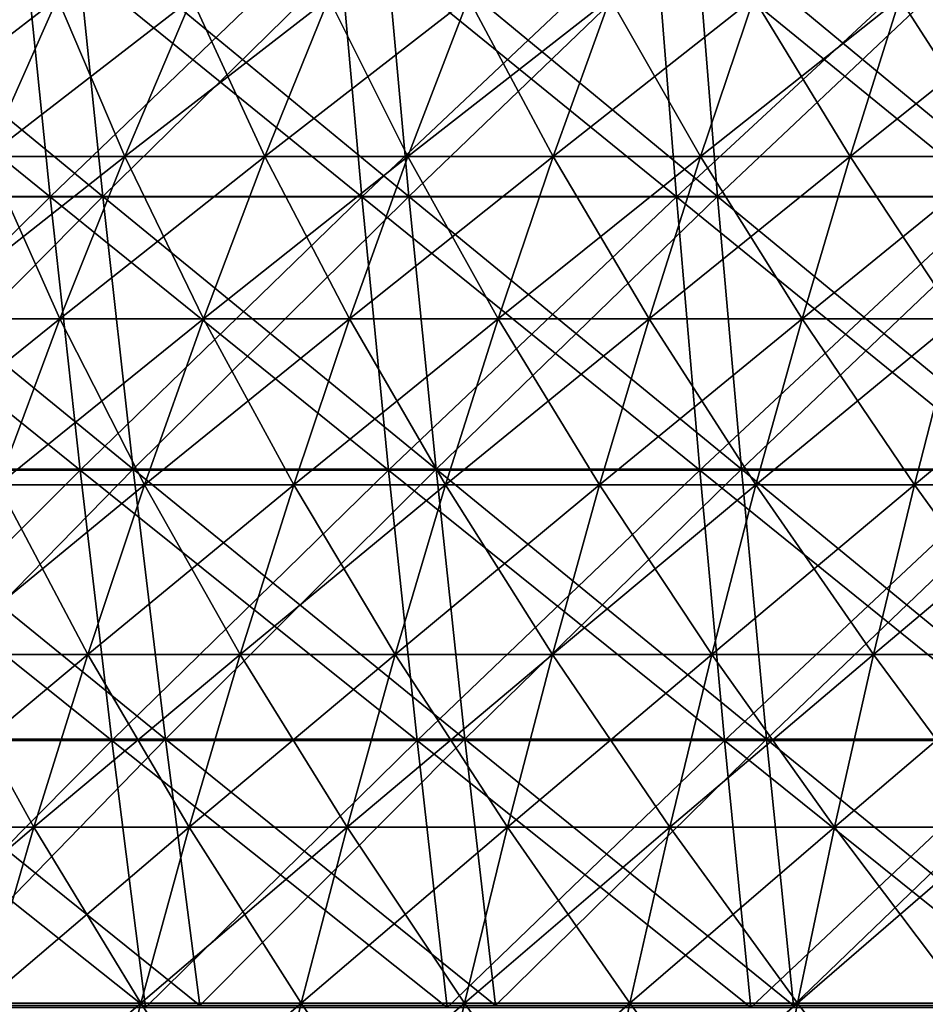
# Model space of a CAD drawing. Header units: millimetres. Extents: x -125 to 125, y -45 to 4025.
# Tile 406 of 656: x -32 to -22, y 3971 to 3982. Entities that reach past the tile are written whole.
import ezdxf

# ---------------------------------------------------------------- set-up
doc = ezdxf.new("R2010")
doc.units = ezdxf.units.MM
doc.header["$LTSCALE"] = 6.999206
for name, color, linetype in [('21', 7, 'CONTINUOUS'), ('22', 7, 'CONTINUOUS'), ('23', 7, 'CONTINUOUS'), ('24', 7, 'CONTINUOUS'), ('26', 7, 'CONTINUOUS'), ('27', 7, 'CONTINUOUS')]:
    doc.layers.add(name, color=color, linetype=linetype)

msp = doc.modelspace()

# ---------------------------------------------------------------- linework, layer by layer
at = {"layer": '21', "color": 7, "linetype": 'CONTINUOUS'}
for points in [[(-35.371, 3980.155, 111.188), (-31.931, 3980.155, 112.225), (-35.716, 3983.228, 112.27), (-35.371, 3980.155, 111.188)], [(-35.716, 3983.228, 112.27), (-31.931, 3980.155, 112.225), (-32.241, 3983.228, 113.316), (-35.716, 3983.228, 112.27)], [(-31.931, 3980.155, 112.225), (-28.46, 3980.155, 113.155), (-32.241, 3983.228, 113.316), (-31.931, 3980.155, 112.225)], [(-32.241, 3983.228, 113.316), (-28.46, 3980.155, 113.155), (-28.736, 3983.228, 114.256), (-32.241, 3983.228, 113.316)], [(-28.46, 3980.155, 113.155), (-24.961, 3980.155, 113.977), (-28.736, 3983.228, 114.256), (-28.46, 3980.155, 113.155)], [(-28.736, 3983.228, 114.256), (-24.961, 3980.155, 113.977), (-25.204, 3983.228, 115.086), (-28.736, 3983.228, 114.256)], [(-24.961, 3980.155, 113.977), (-21.44, 3980.155, 114.692), (-25.204, 3983.228, 115.086), (-24.961, 3980.155, 113.977)], [(-25.204, 3983.228, 115.086), (-21.44, 3980.155, 114.692), (-21.648, 3983.228, 115.808), (-25.204, 3983.228, 115.086)], [(-35.003, 3977.112, 110.03), (-31.598, 3977.112, 111.055), (-35.371, 3980.155, 111.188), (-35.003, 3977.112, 110.03)], [(-35.371, 3980.155, 111.188), (-31.598, 3977.112, 111.055), (-31.931, 3980.155, 112.225), (-35.371, 3980.155, 111.188)], [(-31.598, 3977.112, 111.055), (-28.163, 3977.112, 111.976), (-31.931, 3980.155, 112.225), (-31.598, 3977.112, 111.055)], [(-31.931, 3980.155, 112.225), (-28.163, 3977.112, 111.976), (-28.46, 3980.155, 113.155), (-31.931, 3980.155, 112.225)], [(-28.163, 3977.112, 111.976), (-24.701, 3977.112, 112.79), (-28.46, 3980.155, 113.155), (-28.163, 3977.112, 111.976)], [(-28.46, 3980.155, 113.155), (-24.701, 3977.112, 112.79), (-24.961, 3980.155, 113.977), (-28.46, 3980.155, 113.155)], [(-24.701, 3977.112, 112.79), (-21.216, 3977.112, 113.497), (-24.961, 3980.155, 113.977), (-24.701, 3977.112, 112.79)], [(-24.961, 3980.155, 113.977), (-21.216, 3977.112, 113.497), (-21.44, 3980.155, 114.692), (-24.961, 3980.155, 113.977)], [(-34.61, 3974.102, 108.796), (-31.244, 3974.102, 109.81), (-35.003, 3977.112, 110.03), (-34.61, 3974.102, 108.796)], [(-35.003, 3977.112, 110.03), (-31.244, 3974.102, 109.81), (-31.598, 3977.112, 111.055), (-35.003, 3977.112, 110.03)], [(-31.244, 3974.102, 109.81), (-27.847, 3974.102, 110.72), (-31.598, 3977.112, 111.055), (-31.244, 3974.102, 109.81)], [(-31.598, 3977.112, 111.055), (-27.847, 3974.102, 110.72), (-28.163, 3977.112, 111.976), (-31.598, 3977.112, 111.055)], [(-27.847, 3974.102, 110.72), (-24.424, 3974.102, 111.525), (-28.163, 3977.112, 111.976), (-27.847, 3974.102, 110.72)], [(-28.163, 3977.112, 111.976), (-24.424, 3974.102, 111.525), (-24.701, 3977.112, 112.79), (-28.163, 3977.112, 111.976)], [(-24.424, 3974.102, 111.525), (-20.978, 3974.102, 112.225), (-24.701, 3977.112, 112.79), (-24.424, 3974.102, 111.525)], [(-24.701, 3977.112, 112.79), (-20.978, 3974.102, 112.225), (-21.216, 3977.112, 113.497), (-24.701, 3977.112, 112.79)], [(-34.194, 3971.128, 107.487), (-30.868, 3971.128, 108.489), (-34.61, 3974.102, 108.796), (-34.194, 3971.128, 107.487)], [(-34.61, 3974.102, 108.796), (-30.868, 3971.128, 108.489), (-31.244, 3974.102, 109.81), (-34.61, 3974.102, 108.796)], [(-30.868, 3971.128, 108.489), (-27.512, 3971.128, 109.389), (-31.244, 3974.102, 109.81), (-30.868, 3971.128, 108.489)], [(-31.244, 3974.102, 109.81), (-27.512, 3971.128, 109.389), (-27.847, 3974.102, 110.72), (-31.244, 3974.102, 109.81)], [(-27.512, 3971.128, 109.389), (-24.131, 3971.128, 110.184), (-27.847, 3974.102, 110.72), (-27.512, 3971.128, 109.389)], [(-27.847, 3974.102, 110.72), (-24.131, 3971.128, 110.184), (-24.424, 3974.102, 111.525), (-27.847, 3974.102, 110.72)], [(-24.131, 3971.128, 110.184), (-20.726, 3971.128, 110.875), (-24.424, 3974.102, 111.525), (-24.131, 3971.128, 110.184)], [(-24.424, 3974.102, 111.525), (-20.726, 3971.128, 110.875), (-20.978, 3974.102, 112.225), (-24.424, 3974.102, 111.525)]]:
    msp.add_3dface(points, dxfattribs=at)
at = {"layer": '22', "color": 7, "linetype": 'CONTINUOUS'}
for points in [[(-32.241, 3983.228, -113.316), (-35.371, 3980.155, -111.188), (-35.716, 3983.228, -112.27), (-32.241, 3983.228, -113.316)], [(-31.931, 3980.155, -112.225), (-35.371, 3980.155, -111.188), (-32.241, 3983.228, -113.316), (-31.931, 3980.155, -112.225)], [(-28.736, 3983.228, -114.256), (-31.931, 3980.155, -112.225), (-32.241, 3983.228, -113.316), (-28.736, 3983.228, -114.256)], [(-28.46, 3980.155, -113.155), (-31.931, 3980.155, -112.225), (-28.736, 3983.228, -114.256), (-28.46, 3980.155, -113.155)], [(-25.204, 3983.228, -115.086), (-28.46, 3980.155, -113.155), (-28.736, 3983.228, -114.256), (-25.204, 3983.228, -115.086)], [(-24.961, 3980.155, -113.977), (-28.46, 3980.155, -113.155), (-25.204, 3983.228, -115.086), (-24.961, 3980.155, -113.977)], [(-21.648, 3983.228, -115.808), (-24.961, 3980.155, -113.977), (-25.204, 3983.228, -115.086), (-21.648, 3983.228, -115.808)], [(-21.44, 3980.155, -114.692), (-24.961, 3980.155, -113.977), (-21.648, 3983.228, -115.808), (-21.44, 3980.155, -114.692)], [(-31.931, 3980.155, -112.225), (-35.003, 3977.112, -110.03), (-35.371, 3980.155, -111.188), (-31.931, 3980.155, -112.225)], [(-31.598, 3977.112, -111.055), (-35.003, 3977.112, -110.03), (-31.931, 3980.155, -112.225), (-31.598, 3977.112, -111.055)], [(-28.46, 3980.155, -113.155), (-31.598, 3977.112, -111.055), (-31.931, 3980.155, -112.225), (-28.46, 3980.155, -113.155)], [(-28.163, 3977.112, -111.976), (-31.598, 3977.112, -111.055), (-28.46, 3980.155, -113.155), (-28.163, 3977.112, -111.976)], [(-24.961, 3980.155, -113.977), (-28.163, 3977.112, -111.976), (-28.46, 3980.155, -113.155), (-24.961, 3980.155, -113.977)], [(-24.701, 3977.112, -112.79), (-28.163, 3977.112, -111.976), (-24.961, 3980.155, -113.977), (-24.701, 3977.112, -112.79)], [(-21.44, 3980.155, -114.692), (-24.701, 3977.112, -112.79), (-24.961, 3980.155, -113.977), (-21.44, 3980.155, -114.692)], [(-21.216, 3977.112, -113.497), (-24.701, 3977.112, -112.79), (-21.44, 3980.155, -114.692), (-21.216, 3977.112, -113.497)], [(-31.598, 3977.112, -111.055), (-34.61, 3974.102, -108.796), (-35.003, 3977.112, -110.03), (-31.598, 3977.112, -111.055)], [(-31.244, 3974.102, -109.81), (-34.61, 3974.102, -108.796), (-31.598, 3977.112, -111.055), (-31.244, 3974.102, -109.81)], [(-28.163, 3977.112, -111.976), (-31.244, 3974.102, -109.81), (-31.598, 3977.112, -111.055), (-28.163, 3977.112, -111.976)], [(-27.847, 3974.102, -110.72), (-31.244, 3974.102, -109.81), (-28.163, 3977.112, -111.976), (-27.847, 3974.102, -110.72)], [(-24.701, 3977.112, -112.79), (-27.847, 3974.102, -110.72), (-28.163, 3977.112, -111.976), (-24.701, 3977.112, -112.79)], [(-24.424, 3974.102, -111.525), (-27.847, 3974.102, -110.72), (-24.701, 3977.112, -112.79), (-24.424, 3974.102, -111.525)], [(-21.216, 3977.112, -113.497), (-24.424, 3974.102, -111.525), (-24.701, 3977.112, -112.79), (-21.216, 3977.112, -113.497)], [(-20.978, 3974.102, -112.225), (-24.424, 3974.102, -111.525), (-21.216, 3977.112, -113.497), (-20.978, 3974.102, -112.225)], [(-31.244, 3974.102, -109.81), (-34.194, 3971.128, -107.487), (-34.61, 3974.102, -108.796), (-31.244, 3974.102, -109.81)], [(-30.868, 3971.128, -108.489), (-34.194, 3971.128, -107.487), (-31.244, 3974.102, -109.81), (-30.868, 3971.128, -108.489)], [(-27.847, 3974.102, -110.72), (-30.868, 3971.128, -108.489), (-31.244, 3974.102, -109.81), (-27.847, 3974.102, -110.72)], [(-27.512, 3971.128, -109.389), (-30.868, 3971.128, -108.489), (-27.847, 3974.102, -110.72), (-27.512, 3971.128, -109.389)], [(-24.424, 3974.102, -111.525), (-27.512, 3971.128, -109.389), (-27.847, 3974.102, -110.72), (-24.424, 3974.102, -111.525)], [(-24.131, 3971.128, -110.184), (-27.512, 3971.128, -109.389), (-24.424, 3974.102, -111.525), (-24.131, 3971.128, -110.184)], [(-20.978, 3974.102, -112.225), (-24.131, 3971.128, -110.184), (-24.424, 3974.102, -111.525), (-20.978, 3974.102, -112.225)], [(-20.726, 3971.128, -110.875), (-24.131, 3971.128, -110.184), (-20.978, 3974.102, -112.225), (-20.726, 3971.128, -110.875)]]:
    msp.add_3dface(points, dxfattribs=at)
at = {"layer": '23', "color": 7, "linetype": 'CONTINUOUS'}
for points in [[(-34.721, 3980.158, -109.145), (-31.344, 3980.158, -110.162), (-35.071, 3983.227, -110.245), (-34.721, 3980.158, -109.145)], [(-35.071, 3983.227, -110.245), (-31.344, 3980.158, -110.162), (-31.66, 3983.227, -111.273), (-35.071, 3983.227, -110.245)], [(-31.344, 3980.158, -110.162), (-27.937, 3980.158, -111.075), (-31.66, 3983.227, -111.273), (-31.344, 3980.158, -110.162)], [(-31.66, 3983.227, -111.273), (-27.937, 3980.158, -111.075), (-28.218, 3983.227, -112.195), (-31.66, 3983.227, -111.273)], [(-27.937, 3980.158, -111.075), (-24.503, 3980.158, -111.883), (-28.218, 3983.227, -112.195), (-27.937, 3980.158, -111.075)], [(-28.218, 3983.227, -112.195), (-24.503, 3980.158, -111.883), (-24.75, 3983.227, -113.011), (-28.218, 3983.227, -112.195)], [(-24.503, 3980.158, -111.883), (-21.046, 3980.158, -112.585), (-24.75, 3983.227, -113.011), (-24.503, 3980.158, -111.883)], [(-24.75, 3983.227, -113.011), (-21.046, 3980.158, -112.585), (-21.258, 3983.227, -113.719), (-24.75, 3983.227, -113.011)], [(-34.347, 3977.121, -107.967), (-31.006, 3977.121, -108.974), (-34.721, 3980.158, -109.145), (-34.347, 3977.121, -107.967)], [(-34.721, 3980.158, -109.145), (-31.006, 3977.121, -108.974), (-31.344, 3980.158, -110.162), (-34.721, 3980.158, -109.145)], [(-31.006, 3977.121, -108.974), (-27.635, 3977.121, -109.877), (-31.344, 3980.158, -110.162), (-31.006, 3977.121, -108.974)], [(-31.344, 3980.158, -110.162), (-27.635, 3977.121, -109.877), (-27.937, 3980.158, -111.075), (-31.344, 3980.158, -110.162)], [(-27.635, 3977.121, -109.877), (-24.238, 3977.121, -110.676), (-27.937, 3980.158, -111.075), (-27.635, 3977.121, -109.877)], [(-27.937, 3980.158, -111.075), (-24.238, 3977.121, -110.676), (-24.503, 3980.158, -111.883), (-27.937, 3980.158, -111.075)], [(-24.238, 3977.121, -110.676), (-20.819, 3977.121, -111.37), (-24.503, 3980.158, -111.883), (-24.238, 3977.121, -110.676)], [(-24.503, 3980.158, -111.883), (-20.819, 3977.121, -111.37), (-21.046, 3980.158, -112.585), (-24.503, 3980.158, -111.883)], [(-33.948, 3974.118, -106.713), (-30.645, 3974.118, -107.708), (-34.347, 3977.121, -107.967), (-33.948, 3974.118, -106.713)], [(-34.347, 3977.121, -107.967), (-30.645, 3974.118, -107.708), (-31.006, 3977.121, -108.974), (-34.347, 3977.121, -107.967)], [(-30.645, 3974.118, -107.708), (-27.314, 3974.118, -108.6), (-31.006, 3977.121, -108.974), (-30.645, 3974.118, -107.708)], [(-31.006, 3977.121, -108.974), (-27.314, 3974.118, -108.6), (-27.635, 3977.121, -109.877), (-31.006, 3977.121, -108.974)], [(-27.314, 3974.118, -108.6), (-23.957, 3974.118, -109.39), (-27.635, 3977.121, -109.877), (-27.314, 3974.118, -108.6)], [(-27.635, 3977.121, -109.877), (-23.957, 3974.118, -109.39), (-24.238, 3977.121, -110.676), (-27.635, 3977.121, -109.877)], [(-23.957, 3974.118, -109.39), (-20.577, 3974.118, -110.076), (-24.238, 3977.121, -110.676), (-23.957, 3974.118, -109.39)], [(-24.238, 3977.121, -110.676), (-20.577, 3974.118, -110.076), (-20.819, 3977.121, -111.37), (-24.238, 3977.121, -110.676)], [(-33.525, 3971.152, -105.382), (-30.263, 3971.152, -106.365), (-33.948, 3974.118, -106.713), (-33.525, 3971.152, -105.382)], [(-33.948, 3974.118, -106.713), (-30.263, 3971.152, -106.365), (-30.645, 3974.118, -107.708), (-33.948, 3974.118, -106.713)], [(-30.263, 3971.152, -106.365), (-26.974, 3971.152, -107.246), (-30.645, 3974.118, -107.708), (-30.263, 3971.152, -106.365)], [(-30.645, 3974.118, -107.708), (-26.974, 3971.152, -107.246), (-27.314, 3974.118, -108.6), (-30.645, 3974.118, -107.708)], [(-26.974, 3971.152, -107.246), (-23.658, 3971.152, -108.026), (-27.314, 3974.118, -108.6), (-26.974, 3971.152, -107.246)], [(-27.314, 3974.118, -108.6), (-23.658, 3971.152, -108.026), (-23.957, 3974.118, -109.39), (-27.314, 3974.118, -108.6)], [(-23.658, 3971.152, -108.026), (-20.32, 3971.152, -108.703), (-23.957, 3974.118, -109.39), (-23.658, 3971.152, -108.026)], [(-23.957, 3974.118, -109.39), (-20.32, 3971.152, -108.703), (-20.577, 3974.118, -110.076), (-23.957, 3974.118, -109.39)]]:
    msp.add_3dface(points, dxfattribs=at)
at = {"layer": '24', "color": 7, "linetype": 'CONTINUOUS'}
for points in [[(-31.66, 3983.227, 111.273), (-34.721, 3980.158, 109.145), (-35.071, 3983.227, 110.245), (-31.66, 3983.227, 111.273)], [(-31.344, 3980.158, 110.162), (-34.721, 3980.158, 109.145), (-31.66, 3983.227, 111.273), (-31.344, 3980.158, 110.162)], [(-28.218, 3983.227, 112.195), (-31.344, 3980.158, 110.162), (-31.66, 3983.227, 111.273), (-28.218, 3983.227, 112.195)], [(-27.937, 3980.158, 111.075), (-31.344, 3980.158, 110.162), (-28.218, 3983.227, 112.195), (-27.937, 3980.158, 111.075)], [(-24.75, 3983.227, 113.011), (-27.937, 3980.158, 111.075), (-28.218, 3983.227, 112.195), (-24.75, 3983.227, 113.011)], [(-24.503, 3980.158, 111.883), (-27.937, 3980.158, 111.075), (-24.75, 3983.227, 113.011), (-24.503, 3980.158, 111.883)], [(-21.258, 3983.227, 113.719), (-24.503, 3980.158, 111.883), (-24.75, 3983.227, 113.011), (-21.258, 3983.227, 113.719)], [(-21.046, 3980.158, 112.585), (-24.503, 3980.158, 111.883), (-21.258, 3983.227, 113.719), (-21.046, 3980.158, 112.585)], [(-31.344, 3980.158, 110.162), (-34.347, 3977.121, 107.967), (-34.721, 3980.158, 109.145), (-31.344, 3980.158, 110.162)], [(-31.006, 3977.121, 108.974), (-34.347, 3977.121, 107.967), (-31.344, 3980.158, 110.162), (-31.006, 3977.121, 108.974)], [(-27.937, 3980.158, 111.075), (-31.006, 3977.121, 108.974), (-31.344, 3980.158, 110.162), (-27.937, 3980.158, 111.075)], [(-27.635, 3977.121, 109.877), (-31.006, 3977.121, 108.974), (-27.937, 3980.158, 111.075), (-27.635, 3977.121, 109.877)], [(-24.503, 3980.158, 111.883), (-27.635, 3977.121, 109.877), (-27.937, 3980.158, 111.075), (-24.503, 3980.158, 111.883)], [(-24.238, 3977.121, 110.676), (-27.635, 3977.121, 109.877), (-24.503, 3980.158, 111.883), (-24.238, 3977.121, 110.676)], [(-21.046, 3980.158, 112.585), (-24.238, 3977.121, 110.676), (-24.503, 3980.158, 111.883), (-21.046, 3980.158, 112.585)], [(-20.819, 3977.121, 111.37), (-24.238, 3977.121, 110.676), (-21.046, 3980.158, 112.585), (-20.819, 3977.121, 111.37)], [(-31.006, 3977.121, 108.974), (-33.948, 3974.118, 106.713), (-34.347, 3977.121, 107.967), (-31.006, 3977.121, 108.974)], [(-30.645, 3974.118, 107.708), (-33.948, 3974.118, 106.713), (-31.006, 3977.121, 108.974), (-30.645, 3974.118, 107.708)], [(-27.635, 3977.121, 109.877), (-30.645, 3974.118, 107.708), (-31.006, 3977.121, 108.974), (-27.635, 3977.121, 109.877)], [(-27.314, 3974.118, 108.6), (-30.645, 3974.118, 107.708), (-27.635, 3977.121, 109.877), (-27.314, 3974.118, 108.6)], [(-24.238, 3977.121, 110.676), (-27.314, 3974.118, 108.6), (-27.635, 3977.121, 109.877), (-24.238, 3977.121, 110.676)], [(-23.957, 3974.118, 109.39), (-27.314, 3974.118, 108.6), (-24.238, 3977.121, 110.676), (-23.957, 3974.118, 109.39)], [(-20.819, 3977.121, 111.37), (-23.957, 3974.118, 109.39), (-24.238, 3977.121, 110.676), (-20.819, 3977.121, 111.37)], [(-20.577, 3974.118, 110.076), (-23.957, 3974.118, 109.39), (-20.819, 3977.121, 111.37), (-20.577, 3974.118, 110.076)], [(-30.645, 3974.118, 107.708), (-33.525, 3971.152, 105.382), (-33.948, 3974.118, 106.713), (-30.645, 3974.118, 107.708)], [(-30.263, 3971.152, 106.365), (-33.525, 3971.152, 105.382), (-30.645, 3974.118, 107.708), (-30.263, 3971.152, 106.365)], [(-27.314, 3974.118, 108.6), (-30.263, 3971.152, 106.365), (-30.645, 3974.118, 107.708), (-27.314, 3974.118, 108.6)], [(-26.974, 3971.152, 107.246), (-30.263, 3971.152, 106.365), (-27.314, 3974.118, 108.6), (-26.974, 3971.152, 107.246)], [(-23.957, 3974.118, 109.39), (-26.974, 3971.152, 107.246), (-27.314, 3974.118, 108.6), (-23.957, 3974.118, 109.39)], [(-23.658, 3971.152, 108.026), (-26.974, 3971.152, 107.246), (-23.957, 3974.118, 109.39), (-23.658, 3971.152, 108.026)], [(-20.577, 3974.118, 110.076), (-23.658, 3971.152, 108.026), (-23.957, 3974.118, 109.39), (-20.577, 3974.118, 110.076)], [(-20.32, 3971.152, 108.703), (-23.658, 3971.152, 108.026), (-20.577, 3974.118, 110.076), (-20.32, 3971.152, 108.703)]]:
    msp.add_3dface(points, dxfattribs=at)
at = {"layer": '26', "color": 7, "linetype": 'CONTINUOUS'}
for points in [[(-33.312, 3982.367, 47.058), (-32.633, 3980.602, 49.249), (-31.847, 3982.367, 48.062), (-33.312, 3982.367, 47.058)], [(-32.633, 3980.602, 49.249), (-31.101, 3980.602, 50.23), (-31.847, 3982.367, 48.062), (-32.633, 3980.602, 49.249)], [(-31.847, 3982.367, 48.062), (-31.101, 3980.602, 50.23), (-30.352, 3982.367, 49.02), (-31.847, 3982.367, 48.062)], [(-31.101, 3980.602, 50.23), (-29.54, 3980.602, 51.164), (-30.352, 3982.367, 49.02), (-31.101, 3980.602, 50.23)], [(-30.352, 3982.367, 49.02), (-29.54, 3980.602, 51.164), (-28.828, 3982.367, 49.931), (-30.352, 3982.367, 49.02)], [(-29.54, 3980.602, 51.164), (-27.95, 3980.602, 52.05), (-28.828, 3982.367, 49.931), (-29.54, 3980.602, 51.164)], [(-28.828, 3982.367, 49.931), (-27.95, 3980.602, 52.05), (-27.276, 3982.367, 50.795), (-28.828, 3982.367, 49.931)], [(-27.95, 3980.602, 52.05), (-26.334, 3980.602, 52.886), (-27.276, 3982.367, 50.795), (-27.95, 3980.602, 52.05)], [(-27.276, 3982.367, 50.795), (-26.334, 3980.602, 52.886), (-25.699, 3982.367, 51.611), (-27.276, 3982.367, 50.795)], [(-26.334, 3980.602, 52.886), (-24.693, 3980.602, 53.671), (-25.699, 3982.367, 51.611), (-26.334, 3980.602, 52.886)], [(-25.699, 3982.367, 51.611), (-24.693, 3980.602, 53.671), (-24.098, 3982.367, 52.378), (-25.699, 3982.367, 51.611)], [(-24.693, 3980.602, 53.671), (-23.028, 3980.602, 54.406), (-24.098, 3982.367, 52.378), (-24.693, 3980.602, 53.671)], [(-24.098, 3982.367, 52.378), (-23.028, 3980.602, 54.406), (-22.473, 3982.367, 53.095), (-24.098, 3982.367, 52.378)], [(-23.028, 3980.602, 54.406), (-21.342, 3980.602, 55.09), (-22.473, 3982.367, 53.095), (-23.028, 3980.602, 54.406)], [(-22.473, 3982.367, 53.095), (-21.342, 3980.602, 55.09), (-20.828, 3982.367, 53.762), (-22.473, 3982.367, 53.095)], [(-33.39, 3978.795, 50.391), (-31.822, 3978.795, 51.395), (-32.633, 3980.602, 49.249), (-33.39, 3978.795, 50.391)], [(-32.633, 3980.602, 49.249), (-31.822, 3978.795, 51.395), (-31.101, 3980.602, 50.23), (-32.633, 3980.602, 49.249)], [(-31.822, 3978.795, 51.395), (-30.225, 3978.795, 52.35), (-31.101, 3980.602, 50.23), (-31.822, 3978.795, 51.395)], [(-31.101, 3980.602, 50.23), (-30.225, 3978.795, 52.35), (-29.54, 3980.602, 51.164), (-31.101, 3980.602, 50.23)], [(-30.225, 3978.795, 52.35), (-28.598, 3978.795, 53.256), (-29.54, 3980.602, 51.164), (-30.225, 3978.795, 52.35)], [(-29.54, 3980.602, 51.164), (-28.598, 3978.795, 53.256), (-27.95, 3980.602, 52.05), (-29.54, 3980.602, 51.164)], [(-28.598, 3978.795, 53.256), (-26.944, 3978.795, 54.112), (-27.95, 3980.602, 52.05), (-28.598, 3978.795, 53.256)], [(-27.95, 3980.602, 52.05), (-26.944, 3978.795, 54.112), (-26.334, 3980.602, 52.886), (-27.95, 3980.602, 52.05)], [(-26.944, 3978.795, 54.112), (-25.265, 3978.795, 54.916), (-26.334, 3980.602, 52.886), (-26.944, 3978.795, 54.112)], [(-26.334, 3980.602, 52.886), (-25.265, 3978.795, 54.916), (-24.693, 3980.602, 53.671), (-26.334, 3980.602, 52.886)], [(-25.265, 3978.795, 54.916), (-23.562, 3978.795, 55.668), (-24.693, 3980.602, 53.671), (-25.265, 3978.795, 54.916)], [(-24.693, 3980.602, 53.671), (-23.562, 3978.795, 55.668), (-23.028, 3980.602, 54.406), (-24.693, 3980.602, 53.671)], [(-23.562, 3978.795, 55.668), (-21.837, 3978.795, 56.367), (-23.028, 3980.602, 54.406), (-23.562, 3978.795, 55.668)], [(-23.028, 3980.602, 54.406), (-21.837, 3978.795, 56.367), (-21.342, 3980.602, 55.09), (-23.028, 3980.602, 54.406)], [(-33.39, 3978.795, 50.391), (-32.514, 3976.947, 52.513), (-31.822, 3978.795, 51.395), (-33.39, 3978.795, 50.391)], [(-32.514, 3976.947, 52.513), (-30.882, 3976.947, 53.489), (-31.822, 3978.795, 51.395), (-32.514, 3976.947, 52.513)], [(-31.822, 3978.795, 51.395), (-30.882, 3976.947, 53.489), (-30.225, 3978.795, 52.35), (-31.822, 3978.795, 51.395)], [(-30.882, 3976.947, 53.489), (-29.22, 3976.947, 54.415), (-30.225, 3978.795, 52.35), (-30.882, 3976.947, 53.489)], [(-30.225, 3978.795, 52.35), (-29.22, 3976.947, 54.415), (-28.598, 3978.795, 53.256), (-30.225, 3978.795, 52.35)], [(-29.22, 3976.947, 54.415), (-27.53, 3976.947, 55.289), (-28.598, 3978.795, 53.256), (-29.22, 3976.947, 54.415)], [(-28.598, 3978.795, 53.256), (-27.53, 3976.947, 55.289), (-26.944, 3978.795, 54.112), (-28.598, 3978.795, 53.256)], [(-27.53, 3976.947, 55.289), (-25.815, 3976.947, 56.11), (-26.944, 3978.795, 54.112), (-27.53, 3976.947, 55.289)], [(-26.944, 3978.795, 54.112), (-25.815, 3976.947, 56.11), (-25.265, 3978.795, 54.916), (-26.944, 3978.795, 54.112)], [(-25.815, 3976.947, 56.11), (-24.075, 3976.947, 56.878), (-25.265, 3978.795, 54.916), (-25.815, 3976.947, 56.11)], [(-25.265, 3978.795, 54.916), (-24.075, 3976.947, 56.878), (-23.562, 3978.795, 55.668), (-25.265, 3978.795, 54.916)], [(-24.075, 3976.947, 56.878), (-22.312, 3976.947, 57.593), (-23.562, 3978.795, 55.668), (-24.075, 3976.947, 56.878)], [(-23.562, 3978.795, 55.668), (-22.312, 3976.947, 57.593), (-21.837, 3978.795, 56.367), (-23.562, 3978.795, 55.668)], [(-22.312, 3976.947, 57.593), (-20.527, 3976.947, 58.253), (-21.837, 3978.795, 56.367), (-22.312, 3976.947, 57.593)], [(-33.177, 3975.06, 53.582), (-31.511, 3975.06, 54.578), (-32.514, 3976.947, 52.513), (-33.177, 3975.06, 53.582)], [(-32.514, 3976.947, 52.513), (-31.511, 3975.06, 54.578), (-30.882, 3976.947, 53.489), (-32.514, 3976.947, 52.513)], [(-31.511, 3975.06, 54.578), (-29.815, 3975.06, 55.523), (-30.882, 3976.947, 53.489), (-31.511, 3975.06, 54.578)], [(-30.882, 3976.947, 53.489), (-29.815, 3975.06, 55.523), (-29.22, 3976.947, 54.415), (-30.882, 3976.947, 53.489)], [(-29.815, 3975.06, 55.523), (-28.091, 3975.06, 56.415), (-29.22, 3976.947, 54.415), (-29.815, 3975.06, 55.523)], [(-29.22, 3976.947, 54.415), (-28.091, 3975.06, 56.415), (-27.53, 3976.947, 55.289), (-29.22, 3976.947, 54.415)], [(-28.091, 3975.06, 56.415), (-26.341, 3975.06, 57.253), (-27.53, 3976.947, 55.289), (-28.091, 3975.06, 56.415)], [(-27.53, 3976.947, 55.289), (-26.341, 3975.06, 57.253), (-25.815, 3976.947, 56.11), (-27.53, 3976.947, 55.289)], [(-26.341, 3975.06, 57.253), (-24.565, 3975.06, 58.037), (-25.815, 3976.947, 56.11), (-26.341, 3975.06, 57.253)], [(-25.815, 3976.947, 56.11), (-24.565, 3975.06, 58.037), (-24.075, 3976.947, 56.878), (-25.815, 3976.947, 56.11)], [(-24.565, 3975.06, 58.037), (-22.766, 3975.06, 58.766), (-24.075, 3976.947, 56.878), (-24.565, 3975.06, 58.037)], [(-24.075, 3976.947, 56.878), (-22.766, 3975.06, 58.766), (-22.312, 3976.947, 57.593), (-24.075, 3976.947, 56.878)], [(-22.766, 3975.06, 58.766), (-20.946, 3975.06, 59.439), (-22.312, 3976.947, 57.593), (-22.766, 3975.06, 58.766)], [(-22.312, 3976.947, 57.593), (-20.946, 3975.06, 59.439), (-20.527, 3976.947, 58.253), (-22.312, 3976.947, 57.593)], [(-33.809, 3973.136, 54.603), (-32.111, 3973.136, 55.618), (-33.177, 3975.06, 53.582), (-33.809, 3973.136, 54.603)], [(-33.177, 3975.06, 53.582), (-32.111, 3973.136, 55.618), (-31.511, 3975.06, 54.578), (-33.177, 3975.06, 53.582)], [(-32.111, 3973.136, 55.618), (-30.383, 3973.136, 56.581), (-31.511, 3975.06, 54.578), (-32.111, 3973.136, 55.618)], [(-31.511, 3975.06, 54.578), (-30.383, 3973.136, 56.581), (-29.815, 3975.06, 55.523), (-31.511, 3975.06, 54.578)], [(-30.383, 3973.136, 56.581), (-28.626, 3973.136, 57.489), (-29.815, 3975.06, 55.523), (-30.383, 3973.136, 56.581)], [(-29.815, 3975.06, 55.523), (-28.626, 3973.136, 57.489), (-28.091, 3975.06, 56.415), (-29.815, 3975.06, 55.523)], [(-28.626, 3973.136, 57.489), (-26.842, 3973.136, 58.344), (-28.091, 3975.06, 56.415), (-28.626, 3973.136, 57.489)], [(-28.091, 3975.06, 56.415), (-26.842, 3973.136, 58.344), (-26.341, 3975.06, 57.253), (-28.091, 3975.06, 56.415)], [(-26.842, 3973.136, 58.344), (-25.033, 3973.136, 59.143), (-26.341, 3975.06, 57.253), (-26.842, 3973.136, 58.344)], [(-26.341, 3975.06, 57.253), (-25.033, 3973.136, 59.143), (-24.565, 3975.06, 58.037), (-26.341, 3975.06, 57.253)], [(-25.033, 3973.136, 59.143), (-23.2, 3973.136, 59.885), (-24.565, 3975.06, 58.037), (-25.033, 3973.136, 59.143)], [(-24.565, 3975.06, 58.037), (-23.2, 3973.136, 59.885), (-22.766, 3975.06, 58.766), (-24.565, 3975.06, 58.037)], [(-23.2, 3973.136, 59.885), (-21.345, 3973.136, 60.571), (-22.766, 3975.06, 58.766), (-23.2, 3973.136, 59.885)], [(-22.766, 3975.06, 58.766), (-21.345, 3973.136, 60.571), (-20.946, 3975.06, 59.439), (-22.766, 3975.06, 58.766)], [(-33.809, 3973.136, 54.603), (-32.682, 3971.177, 56.607), (-32.111, 3973.136, 55.618), (-33.809, 3973.136, 54.603)], [(-32.682, 3971.177, 56.607), (-30.923, 3971.177, 57.586), (-32.111, 3973.136, 55.618), (-32.682, 3971.177, 56.607)], [(-32.111, 3973.136, 55.618), (-30.923, 3971.177, 57.586), (-30.383, 3973.136, 56.581), (-32.111, 3973.136, 55.618)], [(-30.923, 3971.177, 57.586), (-29.135, 3971.177, 58.511), (-30.383, 3973.136, 56.581), (-30.923, 3971.177, 57.586)], [(-30.383, 3973.136, 56.581), (-29.135, 3971.177, 58.511), (-28.626, 3973.136, 57.489), (-30.383, 3973.136, 56.581)], [(-29.135, 3971.177, 58.511), (-27.32, 3971.177, 59.381), (-28.626, 3973.136, 57.489), (-29.135, 3971.177, 58.511)], [(-28.626, 3973.136, 57.489), (-27.32, 3971.177, 59.381), (-26.842, 3973.136, 58.344), (-28.626, 3973.136, 57.489)], [(-27.32, 3971.177, 59.381), (-25.478, 3971.177, 60.194), (-26.842, 3973.136, 58.344), (-27.32, 3971.177, 59.381)], [(-26.842, 3973.136, 58.344), (-25.478, 3971.177, 60.194), (-25.033, 3973.136, 59.143), (-26.842, 3973.136, 58.344)], [(-25.478, 3971.177, 60.194), (-23.612, 3971.177, 60.95), (-25.033, 3973.136, 59.143), (-25.478, 3971.177, 60.194)], [(-25.033, 3973.136, 59.143), (-23.612, 3971.177, 60.95), (-23.2, 3973.136, 59.885), (-25.033, 3973.136, 59.143)], [(-23.612, 3971.177, 60.95), (-21.724, 3971.177, 61.648), (-23.2, 3973.136, 59.885), (-23.612, 3971.177, 60.95)], [(-23.2, 3973.136, 59.885), (-21.724, 3971.177, 61.648), (-21.345, 3973.136, 60.571), (-23.2, 3973.136, 59.885)], [(-33.223, 3969.184, 57.544), (-31.435, 3969.184, 58.54), (-32.682, 3971.177, 56.607), (-33.223, 3969.184, 57.544)], [(-32.682, 3971.177, 56.607), (-31.435, 3969.184, 58.54), (-30.923, 3971.177, 57.586), (-32.682, 3971.177, 56.607)], [(-31.435, 3969.184, 58.54), (-29.618, 3969.184, 59.48), (-30.923, 3971.177, 57.586), (-31.435, 3969.184, 58.54)], [(-30.923, 3971.177, 57.586), (-29.618, 3969.184, 59.48), (-29.135, 3971.177, 58.511), (-30.923, 3971.177, 57.586)], [(-29.618, 3969.184, 59.48), (-27.772, 3969.184, 60.364), (-29.135, 3971.177, 58.511), (-29.618, 3969.184, 59.48)], [(-29.135, 3971.177, 58.511), (-27.772, 3969.184, 60.364), (-27.32, 3971.177, 59.381), (-29.135, 3971.177, 58.511)], [(-27.772, 3969.184, 60.364), (-25.9, 3969.184, 61.191), (-27.32, 3971.177, 59.381), (-27.772, 3969.184, 60.364)], [(-27.32, 3971.177, 59.381), (-25.9, 3969.184, 61.191), (-25.478, 3971.177, 60.194), (-27.32, 3971.177, 59.381)], [(-25.9, 3969.184, 61.191), (-24.003, 3969.184, 61.959), (-25.478, 3971.177, 60.194), (-25.9, 3969.184, 61.191)], [(-25.478, 3971.177, 60.194), (-24.003, 3969.184, 61.959), (-23.612, 3971.177, 60.95), (-25.478, 3971.177, 60.194)], [(-24.003, 3969.184, 61.959), (-22.084, 3969.184, 62.669), (-23.612, 3971.177, 60.95), (-24.003, 3969.184, 61.959)], [(-23.612, 3971.177, 60.95), (-22.084, 3969.184, 62.669), (-21.724, 3971.177, 61.648), (-23.612, 3971.177, 60.95)]]:
    msp.add_3dface(points, dxfattribs=at)
at = {"layer": '27', "color": 7, "linetype": 'CONTINUOUS'}
for points in [[(-32.633, 3980.602, -49.249), (-34.134, 3980.602, -48.22), (-31.847, 3982.367, -48.062), (-32.633, 3980.602, -49.249)], [(-31.847, 3982.367, -48.062), (-34.134, 3980.602, -48.22), (-33.312, 3982.367, -47.058), (-31.847, 3982.367, -48.062)], [(-31.101, 3980.602, -50.23), (-32.633, 3980.602, -49.249), (-30.352, 3982.367, -49.02), (-31.101, 3980.602, -50.23)], [(-30.352, 3982.367, -49.02), (-32.633, 3980.602, -49.249), (-31.847, 3982.367, -48.062), (-30.352, 3982.367, -49.02)], [(-29.54, 3980.602, -51.164), (-31.101, 3980.602, -50.23), (-28.828, 3982.367, -49.931), (-29.54, 3980.602, -51.164)], [(-28.828, 3982.367, -49.931), (-31.101, 3980.602, -50.23), (-30.352, 3982.367, -49.02), (-28.828, 3982.367, -49.931)], [(-27.95, 3980.602, -52.05), (-29.54, 3980.602, -51.164), (-27.276, 3982.367, -50.795), (-27.95, 3980.602, -52.05)], [(-27.276, 3982.367, -50.795), (-29.54, 3980.602, -51.164), (-28.828, 3982.367, -49.931), (-27.276, 3982.367, -50.795)], [(-26.334, 3980.602, -52.886), (-27.95, 3980.602, -52.05), (-25.699, 3982.367, -51.611), (-26.334, 3980.602, -52.886)], [(-25.699, 3982.367, -51.611), (-27.95, 3980.602, -52.05), (-27.276, 3982.367, -50.795), (-25.699, 3982.367, -51.611)], [(-24.693, 3980.602, -53.671), (-26.334, 3980.602, -52.886), (-24.098, 3982.367, -52.378), (-24.693, 3980.602, -53.671)], [(-24.098, 3982.367, -52.378), (-26.334, 3980.602, -52.886), (-25.699, 3982.367, -51.611), (-24.098, 3982.367, -52.378)], [(-23.028, 3980.602, -54.406), (-24.693, 3980.602, -53.671), (-22.473, 3982.367, -53.095), (-23.028, 3980.602, -54.406)], [(-22.473, 3982.367, -53.095), (-24.693, 3980.602, -53.671), (-24.098, 3982.367, -52.378), (-22.473, 3982.367, -53.095)], [(-21.342, 3980.602, -55.09), (-23.028, 3980.602, -54.406), (-20.828, 3982.367, -53.762), (-21.342, 3980.602, -55.09)], [(-20.828, 3982.367, -53.762), (-23.028, 3980.602, -54.406), (-22.473, 3982.367, -53.095), (-20.828, 3982.367, -53.762)], [(-31.822, 3978.795, -51.395), (-33.39, 3978.795, -50.391), (-31.101, 3980.602, -50.23), (-31.822, 3978.795, -51.395)], [(-31.101, 3980.602, -50.23), (-33.39, 3978.795, -50.391), (-32.633, 3980.602, -49.249), (-31.101, 3980.602, -50.23)], [(-30.225, 3978.795, -52.35), (-31.822, 3978.795, -51.395), (-29.54, 3980.602, -51.164), (-30.225, 3978.795, -52.35)], [(-29.54, 3980.602, -51.164), (-31.822, 3978.795, -51.395), (-31.101, 3980.602, -50.23), (-29.54, 3980.602, -51.164)], [(-28.598, 3978.795, -53.256), (-30.225, 3978.795, -52.35), (-27.95, 3980.602, -52.05), (-28.598, 3978.795, -53.256)], [(-27.95, 3980.602, -52.05), (-30.225, 3978.795, -52.35), (-29.54, 3980.602, -51.164), (-27.95, 3980.602, -52.05)], [(-26.944, 3978.795, -54.112), (-28.598, 3978.795, -53.256), (-26.334, 3980.602, -52.886), (-26.944, 3978.795, -54.112)], [(-26.334, 3980.602, -52.886), (-28.598, 3978.795, -53.256), (-27.95, 3980.602, -52.05), (-26.334, 3980.602, -52.886)], [(-25.265, 3978.795, -54.916), (-26.944, 3978.795, -54.112), (-24.693, 3980.602, -53.671), (-25.265, 3978.795, -54.916)], [(-24.693, 3980.602, -53.671), (-26.944, 3978.795, -54.112), (-26.334, 3980.602, -52.886), (-24.693, 3980.602, -53.671)], [(-23.562, 3978.795, -55.668), (-25.265, 3978.795, -54.916), (-23.028, 3980.602, -54.406), (-23.562, 3978.795, -55.668)], [(-23.028, 3980.602, -54.406), (-25.265, 3978.795, -54.916), (-24.693, 3980.602, -53.671), (-23.028, 3980.602, -54.406)], [(-21.837, 3978.795, -56.367), (-23.562, 3978.795, -55.668), (-21.342, 3980.602, -55.09), (-21.837, 3978.795, -56.367)], [(-21.342, 3980.602, -55.09), (-23.562, 3978.795, -55.668), (-23.028, 3980.602, -54.406), (-21.342, 3980.602, -55.09)], [(-32.514, 3976.947, -52.513), (-34.116, 3976.947, -51.486), (-31.822, 3978.795, -51.395), (-32.514, 3976.947, -52.513)], [(-31.822, 3978.795, -51.395), (-34.116, 3976.947, -51.486), (-33.39, 3978.795, -50.391), (-31.822, 3978.795, -51.395)], [(-30.882, 3976.947, -53.489), (-32.514, 3976.947, -52.513), (-30.225, 3978.795, -52.35), (-30.882, 3976.947, -53.489)], [(-30.225, 3978.795, -52.35), (-32.514, 3976.947, -52.513), (-31.822, 3978.795, -51.395), (-30.225, 3978.795, -52.35)], [(-29.22, 3976.947, -54.415), (-30.882, 3976.947, -53.489), (-28.598, 3978.795, -53.256), (-29.22, 3976.947, -54.415)], [(-28.598, 3978.795, -53.256), (-30.882, 3976.947, -53.489), (-30.225, 3978.795, -52.35), (-28.598, 3978.795, -53.256)], [(-27.53, 3976.947, -55.289), (-29.22, 3976.947, -54.415), (-26.944, 3978.795, -54.112), (-27.53, 3976.947, -55.289)], [(-26.944, 3978.795, -54.112), (-29.22, 3976.947, -54.415), (-28.598, 3978.795, -53.256), (-26.944, 3978.795, -54.112)], [(-25.815, 3976.947, -56.11), (-27.53, 3976.947, -55.289), (-25.265, 3978.795, -54.916), (-25.815, 3976.947, -56.11)], [(-25.265, 3978.795, -54.916), (-27.53, 3976.947, -55.289), (-26.944, 3978.795, -54.112), (-25.265, 3978.795, -54.916)], [(-24.075, 3976.947, -56.878), (-25.815, 3976.947, -56.11), (-23.562, 3978.795, -55.668), (-24.075, 3976.947, -56.878)], [(-23.562, 3978.795, -55.668), (-25.815, 3976.947, -56.11), (-25.265, 3978.795, -54.916), (-23.562, 3978.795, -55.668)], [(-22.312, 3976.947, -57.593), (-24.075, 3976.947, -56.878), (-21.837, 3978.795, -56.367), (-22.312, 3976.947, -57.593)], [(-21.837, 3978.795, -56.367), (-24.075, 3976.947, -56.878), (-23.562, 3978.795, -55.668), (-21.837, 3978.795, -56.367)], [(-20.527, 3976.947, -58.253), (-22.312, 3976.947, -57.593), (-20.091, 3978.795, -57.013), (-20.527, 3976.947, -58.253)], [(-20.091, 3978.795, -57.013), (-22.312, 3976.947, -57.593), (-21.837, 3978.795, -56.367), (-20.091, 3978.795, -57.013)], [(-31.511, 3975.06, -54.578), (-33.177, 3975.06, -53.582), (-30.882, 3976.947, -53.489), (-31.511, 3975.06, -54.578)], [(-30.882, 3976.947, -53.489), (-33.177, 3975.06, -53.582), (-32.514, 3976.947, -52.513), (-30.882, 3976.947, -53.489)], [(-29.815, 3975.06, -55.523), (-31.511, 3975.06, -54.578), (-29.22, 3976.947, -54.415), (-29.815, 3975.06, -55.523)], [(-29.22, 3976.947, -54.415), (-31.511, 3975.06, -54.578), (-30.882, 3976.947, -53.489), (-29.22, 3976.947, -54.415)], [(-28.091, 3975.06, -56.415), (-29.815, 3975.06, -55.523), (-27.53, 3976.947, -55.289), (-28.091, 3975.06, -56.415)], [(-27.53, 3976.947, -55.289), (-29.815, 3975.06, -55.523), (-29.22, 3976.947, -54.415), (-27.53, 3976.947, -55.289)], [(-26.341, 3975.06, -57.253), (-28.091, 3975.06, -56.415), (-25.815, 3976.947, -56.11), (-26.341, 3975.06, -57.253)], [(-25.815, 3976.947, -56.11), (-28.091, 3975.06, -56.415), (-27.53, 3976.947, -55.289), (-25.815, 3976.947, -56.11)], [(-24.565, 3975.06, -58.037), (-26.341, 3975.06, -57.253), (-24.075, 3976.947, -56.878), (-24.565, 3975.06, -58.037)], [(-24.075, 3976.947, -56.878), (-26.341, 3975.06, -57.253), (-25.815, 3976.947, -56.11), (-24.075, 3976.947, -56.878)], [(-22.766, 3975.06, -58.766), (-24.565, 3975.06, -58.037), (-22.312, 3976.947, -57.593), (-22.766, 3975.06, -58.766)], [(-22.312, 3976.947, -57.593), (-24.565, 3975.06, -58.037), (-24.075, 3976.947, -56.878), (-22.312, 3976.947, -57.593)], [(-20.946, 3975.06, -59.439), (-22.766, 3975.06, -58.766), (-20.527, 3976.947, -58.253), (-20.946, 3975.06, -59.439)], [(-20.527, 3976.947, -58.253), (-22.766, 3975.06, -58.766), (-22.312, 3976.947, -57.593), (-20.527, 3976.947, -58.253)], [(-32.111, 3973.136, -55.618), (-33.809, 3973.136, -54.603), (-31.511, 3975.06, -54.578), (-32.111, 3973.136, -55.618)], [(-31.511, 3975.06, -54.578), (-33.809, 3973.136, -54.603), (-33.177, 3975.06, -53.582), (-31.511, 3975.06, -54.578)], [(-30.383, 3973.136, -56.581), (-32.111, 3973.136, -55.618), (-29.815, 3975.06, -55.523), (-30.383, 3973.136, -56.581)], [(-29.815, 3975.06, -55.523), (-32.111, 3973.136, -55.618), (-31.511, 3975.06, -54.578), (-29.815, 3975.06, -55.523)], [(-28.626, 3973.136, -57.489), (-30.383, 3973.136, -56.581), (-28.091, 3975.06, -56.415), (-28.626, 3973.136, -57.489)], [(-28.091, 3975.06, -56.415), (-30.383, 3973.136, -56.581), (-29.815, 3975.06, -55.523), (-28.091, 3975.06, -56.415)], [(-26.842, 3973.136, -58.344), (-28.626, 3973.136, -57.489), (-26.341, 3975.06, -57.253), (-26.842, 3973.136, -58.344)], [(-26.341, 3975.06, -57.253), (-28.626, 3973.136, -57.489), (-28.091, 3975.06, -56.415), (-26.341, 3975.06, -57.253)], [(-25.033, 3973.136, -59.143), (-26.842, 3973.136, -58.344), (-24.565, 3975.06, -58.037), (-25.033, 3973.136, -59.143)], [(-24.565, 3975.06, -58.037), (-26.842, 3973.136, -58.344), (-26.341, 3975.06, -57.253), (-24.565, 3975.06, -58.037)], [(-23.2, 3973.136, -59.885), (-25.033, 3973.136, -59.143), (-22.766, 3975.06, -58.766), (-23.2, 3973.136, -59.885)], [(-22.766, 3975.06, -58.766), (-25.033, 3973.136, -59.143), (-24.565, 3975.06, -58.037), (-22.766, 3975.06, -58.766)], [(-21.345, 3973.136, -60.571), (-23.2, 3973.136, -59.885), (-20.946, 3975.06, -59.439), (-21.345, 3973.136, -60.571)], [(-20.946, 3975.06, -59.439), (-23.2, 3973.136, -59.885), (-22.766, 3975.06, -58.766), (-20.946, 3975.06, -59.439)], [(-32.682, 3971.177, -56.607), (-34.41, 3971.177, -55.574), (-32.111, 3973.136, -55.618), (-32.682, 3971.177, -56.607)], [(-32.111, 3973.136, -55.618), (-34.41, 3971.177, -55.574), (-33.809, 3973.136, -54.603), (-32.111, 3973.136, -55.618)], [(-30.923, 3971.177, -57.586), (-32.682, 3971.177, -56.607), (-30.383, 3973.136, -56.581), (-30.923, 3971.177, -57.586)], [(-30.383, 3973.136, -56.581), (-32.682, 3971.177, -56.607), (-32.111, 3973.136, -55.618), (-30.383, 3973.136, -56.581)], [(-29.135, 3971.177, -58.511), (-30.923, 3971.177, -57.586), (-28.626, 3973.136, -57.489), (-29.135, 3971.177, -58.511)], [(-28.626, 3973.136, -57.489), (-30.923, 3971.177, -57.586), (-30.383, 3973.136, -56.581), (-28.626, 3973.136, -57.489)], [(-27.32, 3971.177, -59.381), (-29.135, 3971.177, -58.511), (-26.842, 3973.136, -58.344), (-27.32, 3971.177, -59.381)], [(-26.842, 3973.136, -58.344), (-29.135, 3971.177, -58.511), (-28.626, 3973.136, -57.489), (-26.842, 3973.136, -58.344)], [(-25.478, 3971.177, -60.194), (-27.32, 3971.177, -59.381), (-25.033, 3973.136, -59.143), (-25.478, 3971.177, -60.194)], [(-25.033, 3973.136, -59.143), (-27.32, 3971.177, -59.381), (-26.842, 3973.136, -58.344), (-25.033, 3973.136, -59.143)], [(-23.612, 3971.177, -60.95), (-25.478, 3971.177, -60.194), (-23.2, 3973.136, -59.885), (-23.612, 3971.177, -60.95)], [(-23.2, 3973.136, -59.885), (-25.478, 3971.177, -60.194), (-25.033, 3973.136, -59.143), (-23.2, 3973.136, -59.885)], [(-21.724, 3971.177, -61.648), (-23.612, 3971.177, -60.95), (-21.345, 3973.136, -60.571), (-21.724, 3971.177, -61.648)], [(-21.345, 3973.136, -60.571), (-23.612, 3971.177, -60.95), (-23.2, 3973.136, -59.885), (-21.345, 3973.136, -60.571)], [(-31.435, 3969.184, -58.54), (-33.223, 3969.184, -57.544), (-30.923, 3971.177, -57.586), (-31.435, 3969.184, -58.54)], [(-30.923, 3971.177, -57.586), (-33.223, 3969.184, -57.544), (-32.682, 3971.177, -56.607), (-30.923, 3971.177, -57.586)], [(-29.618, 3969.184, -59.48), (-31.435, 3969.184, -58.54), (-29.135, 3971.177, -58.511), (-29.618, 3969.184, -59.48)], [(-29.135, 3971.177, -58.511), (-31.435, 3969.184, -58.54), (-30.923, 3971.177, -57.586), (-29.135, 3971.177, -58.511)], [(-27.772, 3969.184, -60.364), (-29.618, 3969.184, -59.48), (-27.32, 3971.177, -59.381), (-27.772, 3969.184, -60.364)], [(-27.32, 3971.177, -59.381), (-29.618, 3969.184, -59.48), (-29.135, 3971.177, -58.511), (-27.32, 3971.177, -59.381)], [(-25.9, 3969.184, -61.191), (-27.772, 3969.184, -60.364), (-25.478, 3971.177, -60.194), (-25.9, 3969.184, -61.191)], [(-25.478, 3971.177, -60.194), (-27.772, 3969.184, -60.364), (-27.32, 3971.177, -59.381), (-25.478, 3971.177, -60.194)], [(-24.003, 3969.184, -61.959), (-25.9, 3969.184, -61.191), (-23.612, 3971.177, -60.95), (-24.003, 3969.184, -61.959)], [(-23.612, 3971.177, -60.95), (-25.9, 3969.184, -61.191), (-25.478, 3971.177, -60.194), (-23.612, 3971.177, -60.95)], [(-22.084, 3969.184, -62.669), (-24.003, 3969.184, -61.959), (-21.724, 3971.177, -61.648), (-22.084, 3969.184, -62.669)], [(-21.724, 3971.177, -61.648), (-24.003, 3969.184, -61.959), (-23.612, 3971.177, -60.95), (-21.724, 3971.177, -61.648)]]:
    msp.add_3dface(points, dxfattribs=at)

doc.saveas('drawing.dxf')
